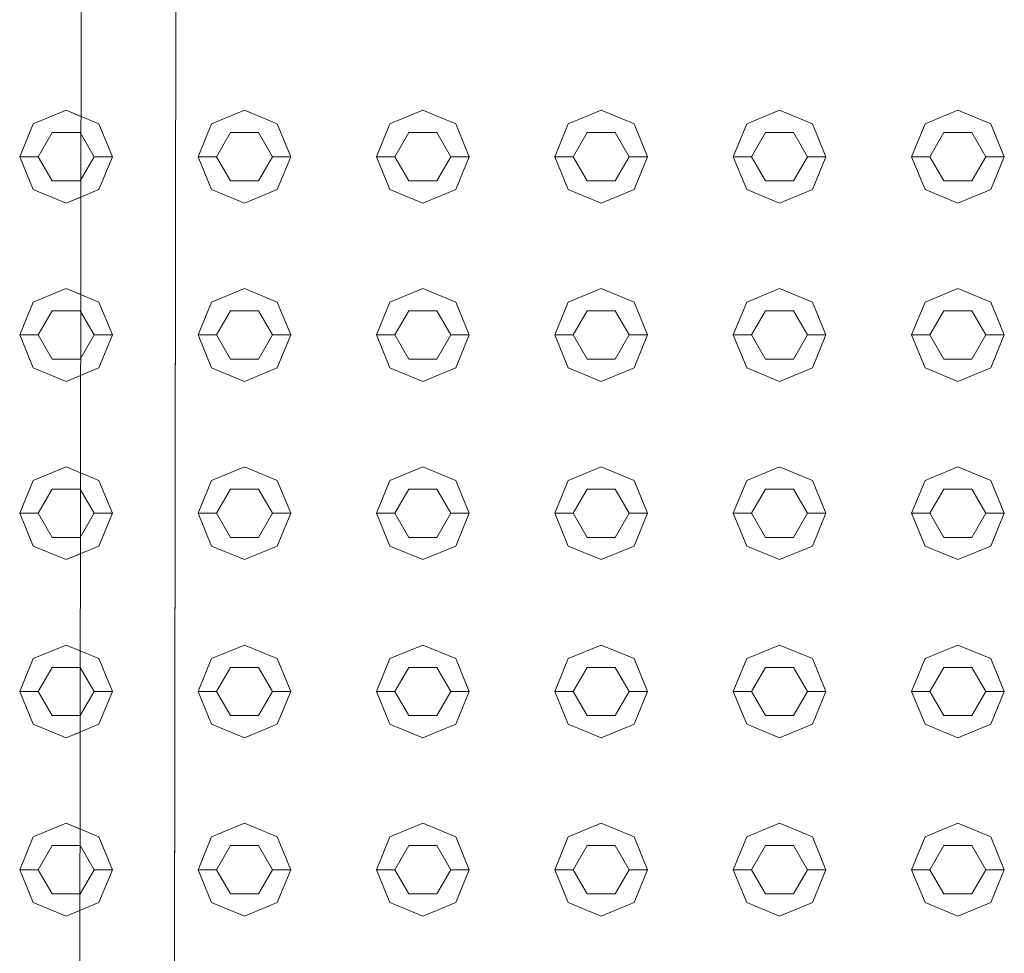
# Model space of a CAD drawing. Header units: millimetres. Extents: x 2 to 902, y -447 to 199.
# Tile 595 of 656: x 16.311 to 16.841, y 167.536 to 168.039. Entities that reach past the tile are written whole.
import ezdxf

# ---------------------------------------------------------------- set-up
doc = ezdxf.new("R2010")
doc.units = ezdxf.units.MM
doc.header["$MEASUREMENT"] = 0
doc.layers.add('IFC-Elemento construtivo genérico-Contorno', color=253, linetype='Continuous', lineweight=5)
doc.layers.add('IFC-Porta-Contorno', color=142, linetype='Continuous', lineweight=5)

msp = doc.modelspace()

# ---------------------------------------------------------------- linework, layer by layer
at = {"layer": 'IFC-Elemento construtivo genérico-Contorno', "color": 7, "lineweight": 5}
for p, q in [((16.31804, 167.98247), (16.33572, 167.9898)), ((16.31804, 167.98247), (16.33572, 167.9898)), ((16.33572, 167.9898), (16.34371, 167.98649)), ((16.33572, 167.9898), (16.3534, 167.98247)), ((16.41405, 167.98247), (16.43172, 167.9898)), ((16.41405, 167.98247), (16.43172, 167.9898)), ((16.43172, 167.9898), (16.4494, 167.98247)), ((16.43172, 167.9898), (16.4494, 167.98247)), ((16.51004, 167.98247), (16.52772, 167.9898)), ((16.51004, 167.98247), (16.52772, 167.9898)), ((16.52772, 167.9898), (16.5454, 167.98247)), ((16.52772, 167.9898), (16.5454, 167.98247)), ((16.60604, 167.98247), (16.62372, 167.9898)), ((16.60604, 167.98247), (16.62372, 167.9898)), ((16.62372, 167.9898), (16.6414, 167.98247)), ((16.62372, 167.9898), (16.6414, 167.98247)), ((16.70204, 167.98247), (16.71972, 167.9898)), ((16.70204, 167.98247), (16.71972, 167.9898)), ((16.71972, 167.9898), (16.7374, 167.98247)), ((16.71972, 167.9898), (16.7374, 167.98247)), ((16.79804, 167.98247), (16.81572, 167.9898)), ((16.79804, 167.98247), (16.81572, 167.9898)), ((16.81572, 167.9898), (16.8334, 167.98247)), ((16.81572, 167.9898), (16.8334, 167.98247)), ((16.31072, 167.9648), (16.31804, 167.98247)), ((16.31072, 167.9648), (16.31804, 167.98247)), ((16.3534, 167.98247), (16.36072, 167.9648)), ((16.40672, 167.9648), (16.41405, 167.98247)), ((16.40672, 167.9648), (16.41405, 167.98247)), ((16.4494, 167.98247), (16.45672, 167.9648)), ((16.4494, 167.98247), (16.45672, 167.9648)), ((16.50272, 167.9648), (16.51004, 167.98247)), ((16.50272, 167.9648), (16.51004, 167.98247)), ((16.5454, 167.98247), (16.55272, 167.9648)), ((16.5454, 167.98247), (16.55272, 167.9648)), ((16.59872, 167.9648), (16.60604, 167.98247)), ((16.59872, 167.9648), (16.60604, 167.98247)), ((16.6414, 167.98247), (16.64872, 167.9648)), ((16.6414, 167.98247), (16.64872, 167.9648)), ((16.69472, 167.9648), (16.70204, 167.98247)), ((16.69472, 167.9648), (16.70204, 167.98247)), ((16.7374, 167.98247), (16.74472, 167.9648)), ((16.7374, 167.98247), (16.74472, 167.9648)), ((16.79072, 167.9648), (16.79804, 167.98247)), ((16.79072, 167.9648), (16.79804, 167.98247)), ((16.8334, 167.98247), (16.84072, 167.9648)), ((16.8334, 167.98247), (16.84072, 167.9648)), ((16.32072, 167.9648), (16.32822, 167.97779)), ((16.32072, 167.9648), (16.32822, 167.97779)), ((16.32822, 167.97779), (16.34322, 167.97779)), ((16.32822, 167.97779), (16.34322, 167.97779)), ((16.34322, 167.97779), (16.3437, 167.97696)), ((16.34322, 167.97779), (16.35072, 167.9648)), ((16.41672, 167.9648), (16.42422, 167.97779)), ((16.41672, 167.9648), (16.42422, 167.97779)), ((16.42422, 167.97779), (16.43922, 167.97779)), ((16.42422, 167.97779), (16.43922, 167.97779)), ((16.43922, 167.97779), (16.44672, 167.9648)), ((16.43922, 167.97779), (16.44672, 167.9648)), ((16.51272, 167.9648), (16.52022, 167.97779)), ((16.51272, 167.9648), (16.52022, 167.97779)), ((16.52022, 167.97779), (16.53522, 167.97779)), ((16.52022, 167.97779), (16.53522, 167.97779)), ((16.53522, 167.97779), (16.54272, 167.9648)), ((16.53522, 167.97779), (16.54272, 167.9648)), ((16.60872, 167.9648), (16.61622, 167.97779)), ((16.60872, 167.9648), (16.61622, 167.97779)), ((16.61622, 167.97779), (16.63122, 167.97779)), ((16.61622, 167.97779), (16.63122, 167.97779)), ((16.63122, 167.97779), (16.63872, 167.9648)), ((16.63122, 167.97779), (16.63872, 167.9648)), ((16.70472, 167.9648), (16.71222, 167.97779)), ((16.70472, 167.9648), (16.71222, 167.97779)), ((16.71222, 167.97779), (16.72722, 167.97779)), ((16.71222, 167.97779), (16.72722, 167.97779)), ((16.72722, 167.97779), (16.73472, 167.9648)), ((16.72722, 167.97779), (16.73472, 167.9648)), ((16.80072, 167.9648), (16.80822, 167.97779)), ((16.80072, 167.9648), (16.80822, 167.97779)), ((16.80822, 167.97779), (16.82322, 167.97779)), ((16.80822, 167.97779), (16.82322, 167.97779)), ((16.82322, 167.97779), (16.83072, 167.9648)), ((16.82322, 167.97779), (16.83072, 167.9648)), ((16.31072, 167.9648), (16.32072, 167.9648)), ((16.31072, 167.9648), (16.31804, 167.94712)), ((16.31072, 167.9648), (16.32072, 167.9648)), ((16.31072, 167.9648), (16.31804, 167.94712)), ((16.32072, 167.9648), (16.32822, 167.95181)), ((16.32072, 167.9648), (16.32822, 167.95181)), ((16.34322, 167.95181), (16.35072, 167.9648)), ((16.35072, 167.9648), (16.36072, 167.9648)), ((16.3534, 167.94712), (16.36072, 167.9648)), ((16.40672, 167.9648), (16.41672, 167.9648)), ((16.40672, 167.9648), (16.41405, 167.94712)), ((16.40672, 167.9648), (16.41672, 167.9648)), ((16.40672, 167.9648), (16.41405, 167.94712)), ((16.41672, 167.9648), (16.42422, 167.95181)), ((16.41672, 167.9648), (16.42422, 167.95181)), ((16.43922, 167.95181), (16.44672, 167.9648)), ((16.43922, 167.95181), (16.44672, 167.9648)), ((16.44672, 167.9648), (16.45672, 167.9648)), ((16.44672, 167.9648), (16.45672, 167.9648)), ((16.4494, 167.94712), (16.45672, 167.9648)), ((16.4494, 167.94712), (16.45672, 167.9648)), ((16.50272, 167.9648), (16.51272, 167.9648)), ((16.50272, 167.9648), (16.51004, 167.94712)), ((16.50272, 167.9648), (16.51272, 167.9648)), ((16.50272, 167.9648), (16.51004, 167.94712)), ((16.51272, 167.9648), (16.52022, 167.95181)), ((16.51272, 167.9648), (16.52022, 167.95181)), ((16.53522, 167.95181), (16.54272, 167.9648)), ((16.53522, 167.95181), (16.54272, 167.9648)), ((16.54272, 167.9648), (16.55272, 167.9648)), ((16.54272, 167.9648), (16.55272, 167.9648)), ((16.5454, 167.94712), (16.55272, 167.9648)), ((16.5454, 167.94712), (16.55272, 167.9648)), ((16.59872, 167.9648), (16.60872, 167.9648)), ((16.59872, 167.9648), (16.60604, 167.94712)), ((16.59872, 167.9648), (16.60872, 167.9648)), ((16.59872, 167.9648), (16.60604, 167.94712)), ((16.60872, 167.9648), (16.61622, 167.95181)), ((16.60872, 167.9648), (16.61622, 167.95181)), ((16.63122, 167.95181), (16.63872, 167.9648)), ((16.63122, 167.95181), (16.63872, 167.9648)), ((16.63872, 167.9648), (16.64872, 167.9648)), ((16.63872, 167.9648), (16.64872, 167.9648)), ((16.6414, 167.94712), (16.64872, 167.9648)), ((16.6414, 167.94712), (16.64872, 167.9648)), ((16.69472, 167.9648), (16.70472, 167.9648)), ((16.69472, 167.9648), (16.70204, 167.94712)), ((16.69472, 167.9648), (16.70472, 167.9648)), ((16.69472, 167.9648), (16.70204, 167.94712)), ((16.70472, 167.9648), (16.71222, 167.95181)), ((16.70472, 167.9648), (16.71222, 167.95181)), ((16.72722, 167.95181), (16.73472, 167.9648)), ((16.72722, 167.95181), (16.73472, 167.9648)), ((16.73472, 167.9648), (16.74472, 167.9648)), ((16.73472, 167.9648), (16.74472, 167.9648)), ((16.7374, 167.94712), (16.74472, 167.9648)), ((16.7374, 167.94712), (16.74472, 167.9648)), ((16.79072, 167.9648), (16.80072, 167.9648)), ((16.79072, 167.9648), (16.79804, 167.94712)), ((16.79072, 167.9648), (16.80072, 167.9648)), ((16.79072, 167.9648), (16.79804, 167.94712)), ((16.80072, 167.9648), (16.80822, 167.95181)), ((16.80072, 167.9648), (16.80822, 167.95181)), ((16.82322, 167.95181), (16.83072, 167.9648)), ((16.82322, 167.95181), (16.83072, 167.9648)), ((16.83072, 167.9648), (16.84072, 167.9648)), ((16.83072, 167.9648), (16.84072, 167.9648)), ((16.8334, 167.94712), (16.84072, 167.9648)), ((16.8334, 167.94712), (16.84072, 167.9648)), ((16.32822, 167.95181), (16.34322, 167.95181)), ((16.32822, 167.95181), (16.34322, 167.95181)), ((16.34322, 167.95181), (16.34367, 167.95258)), ((16.42422, 167.95181), (16.43922, 167.95181)), ((16.42422, 167.95181), (16.43922, 167.95181)), ((16.52022, 167.95181), (16.53522, 167.95181)), ((16.52022, 167.95181), (16.53522, 167.95181)), ((16.61622, 167.95181), (16.63122, 167.95181)), ((16.61622, 167.95181), (16.63122, 167.95181)), ((16.71222, 167.95181), (16.72722, 167.95181)), ((16.71222, 167.95181), (16.72722, 167.95181)), ((16.80822, 167.95181), (16.82322, 167.95181)), ((16.80822, 167.95181), (16.82322, 167.95181)), ((16.31804, 167.94712), (16.33572, 167.9398)), ((16.31804, 167.94712), (16.33572, 167.9398)), ((16.33572, 167.9398), (16.3534, 167.94712)), ((16.41405, 167.94712), (16.43172, 167.9398)), ((16.41405, 167.94712), (16.43172, 167.9398)), ((16.43172, 167.9398), (16.4494, 167.94712)), ((16.43172, 167.9398), (16.4494, 167.94712)), ((16.51004, 167.94712), (16.52772, 167.9398)), ((16.51004, 167.94712), (16.52772, 167.9398)), ((16.52772, 167.9398), (16.5454, 167.94712)), ((16.52772, 167.9398), (16.5454, 167.94712)), ((16.60604, 167.94712), (16.62372, 167.9398)), ((16.60604, 167.94712), (16.62372, 167.9398)), ((16.62372, 167.9398), (16.6414, 167.94712)), ((16.62372, 167.9398), (16.6414, 167.94712)), ((16.70204, 167.94712), (16.71972, 167.9398)), ((16.70204, 167.94712), (16.71972, 167.9398)), ((16.71972, 167.9398), (16.7374, 167.94712)), ((16.71972, 167.9398), (16.7374, 167.94712)), ((16.79804, 167.94712), (16.81572, 167.9398)), ((16.79804, 167.94712), (16.81572, 167.9398)), ((16.81572, 167.9398), (16.8334, 167.94712)), ((16.81572, 167.9398), (16.8334, 167.94712)), ((16.33572, 167.9398), (16.34365, 167.94309)), ((16.31804, 167.88648), (16.33572, 167.89379)), ((16.31804, 167.88648), (16.33572, 167.89379)), ((16.33572, 167.89379), (16.34358, 167.89054)), ((16.33572, 167.89379), (16.3534, 167.88648)), ((16.41405, 167.88648), (16.43172, 167.89379)), ((16.41405, 167.88648), (16.43172, 167.89379)), ((16.43172, 167.89379), (16.4494, 167.88648)), ((16.43172, 167.89379), (16.4494, 167.88648)), ((16.51004, 167.88648), (16.52772, 167.89379)), ((16.51004, 167.88648), (16.52772, 167.89379)), ((16.52772, 167.89379), (16.5454, 167.88648)), ((16.52772, 167.89379), (16.5454, 167.88648)), ((16.60604, 167.88648), (16.62372, 167.89379)), ((16.60604, 167.88648), (16.62372, 167.89379)), ((16.62372, 167.89379), (16.6414, 167.88648)), ((16.62372, 167.89379), (16.6414, 167.88648)), ((16.70204, 167.88648), (16.71972, 167.89379)), ((16.70204, 167.88648), (16.71972, 167.89379)), ((16.71972, 167.89379), (16.7374, 167.88648)), ((16.71972, 167.89379), (16.7374, 167.88648)), ((16.79804, 167.88648), (16.81572, 167.89379)), ((16.79804, 167.88648), (16.81572, 167.89379)), ((16.81572, 167.89379), (16.8334, 167.88648)), ((16.81572, 167.89379), (16.8334, 167.88648)), ((16.31072, 167.86879), (16.31804, 167.88648)), ((16.31072, 167.86879), (16.31804, 167.88648)), ((16.3534, 167.88648), (16.36072, 167.86879)), ((16.40672, 167.86879), (16.41405, 167.88648)), ((16.40672, 167.86879), (16.41405, 167.88648)), ((16.4494, 167.88648), (16.45672, 167.86879)), ((16.4494, 167.88648), (16.45672, 167.86879)), ((16.50272, 167.86879), (16.51004, 167.88648)), ((16.50272, 167.86879), (16.51004, 167.88648)), ((16.5454, 167.88648), (16.55272, 167.86879)), ((16.5454, 167.88648), (16.55272, 167.86879)), ((16.59872, 167.86879), (16.60604, 167.88648)), ((16.59872, 167.86879), (16.60604, 167.88648)), ((16.6414, 167.88648), (16.64872, 167.86879)), ((16.6414, 167.88648), (16.64872, 167.86879)), ((16.69472, 167.86879), (16.70204, 167.88648)), ((16.69472, 167.86879), (16.70204, 167.88648)), ((16.7374, 167.88648), (16.74472, 167.86879)), ((16.7374, 167.88648), (16.74472, 167.86879)), ((16.79072, 167.86879), (16.79804, 167.88648)), ((16.79072, 167.86879), (16.79804, 167.88648)), ((16.8334, 167.88648), (16.84072, 167.86879)), ((16.8334, 167.88648), (16.84072, 167.86879)), ((16.32072, 167.86879), (16.32822, 167.88179)), ((16.32072, 167.86879), (16.32822, 167.88179)), ((16.32822, 167.88179), (16.34322, 167.88179)), ((16.32822, 167.88179), (16.34322, 167.88179)), ((16.34322, 167.88179), (16.34357, 167.88118)), ((16.34322, 167.88179), (16.35072, 167.86879)), ((16.41672, 167.86879), (16.42422, 167.88179)), ((16.41672, 167.86879), (16.42422, 167.88179)), ((16.42422, 167.88179), (16.43922, 167.88179)), ((16.42422, 167.88179), (16.43922, 167.88179)), ((16.43922, 167.88179), (16.44672, 167.86879)), ((16.43922, 167.88179), (16.44672, 167.86879)), ((16.51272, 167.86879), (16.52022, 167.88179)), ((16.51272, 167.86879), (16.52022, 167.88179)), ((16.52022, 167.88179), (16.53522, 167.88179)), ((16.52022, 167.88179), (16.53522, 167.88179)), ((16.53522, 167.88179), (16.54272, 167.86879)), ((16.53522, 167.88179), (16.54272, 167.86879)), ((16.60872, 167.86879), (16.61622, 167.88179)), ((16.60872, 167.86879), (16.61622, 167.88179)), ((16.61622, 167.88179), (16.63122, 167.88179)), ((16.61622, 167.88179), (16.63122, 167.88179)), ((16.63122, 167.88179), (16.63872, 167.86879)), ((16.63122, 167.88179), (16.63872, 167.86879)), ((16.70472, 167.86879), (16.71222, 167.88179)), ((16.70472, 167.86879), (16.71222, 167.88179)), ((16.71222, 167.88179), (16.72722, 167.88179)), ((16.71222, 167.88179), (16.72722, 167.88179)), ((16.72722, 167.88179), (16.73472, 167.86879)), ((16.72722, 167.88179), (16.73472, 167.86879)), ((16.80072, 167.86879), (16.80822, 167.88179)), ((16.80072, 167.86879), (16.80822, 167.88179)), ((16.80822, 167.88179), (16.82322, 167.88179)), ((16.80822, 167.88179), (16.82322, 167.88179)), ((16.82322, 167.88179), (16.83072, 167.86879)), ((16.82322, 167.88179), (16.83072, 167.86879)), ((16.31072, 167.86879), (16.32072, 167.86879)), ((16.31072, 167.86879), (16.31804, 167.85112)), ((16.31072, 167.86879), (16.32072, 167.86879)), ((16.31072, 167.86879), (16.31804, 167.85112)), ((16.32072, 167.86879), (16.32822, 167.8558)), ((16.32072, 167.86879), (16.32822, 167.8558)), ((16.34322, 167.8558), (16.35072, 167.86879)), ((16.35072, 167.86879), (16.36072, 167.86879)), ((16.3534, 167.85112), (16.36072, 167.86879)), ((16.40672, 167.86879), (16.41672, 167.86879)), ((16.40672, 167.86879), (16.41405, 167.85112)), ((16.40672, 167.86879), (16.41672, 167.86879)), ((16.40672, 167.86879), (16.41405, 167.85112)), ((16.41672, 167.86879), (16.42422, 167.8558)), ((16.41672, 167.86879), (16.42422, 167.8558)), ((16.43922, 167.8558), (16.44672, 167.86879)), ((16.43922, 167.8558), (16.44672, 167.86879)), ((16.44672, 167.86879), (16.45672, 167.86879)), ((16.44672, 167.86879), (16.45672, 167.86879)), ((16.4494, 167.85112), (16.45672, 167.86879)), ((16.4494, 167.85112), (16.45672, 167.86879)), ((16.50272, 167.86879), (16.51272, 167.86879)), ((16.50272, 167.86879), (16.51004, 167.85112)), ((16.50272, 167.86879), (16.51272, 167.86879)), ((16.50272, 167.86879), (16.51004, 167.85112)), ((16.51272, 167.86879), (16.52022, 167.8558)), ((16.51272, 167.86879), (16.52022, 167.8558)), ((16.53522, 167.8558), (16.54272, 167.86879)), ((16.53522, 167.8558), (16.54272, 167.86879)), ((16.54272, 167.86879), (16.55272, 167.86879)), ((16.54272, 167.86879), (16.55272, 167.86879)), ((16.5454, 167.85112), (16.55272, 167.86879)), ((16.5454, 167.85112), (16.55272, 167.86879)), ((16.59872, 167.86879), (16.60872, 167.86879)), ((16.59872, 167.86879), (16.60604, 167.85112)), ((16.59872, 167.86879), (16.60872, 167.86879)), ((16.59872, 167.86879), (16.60604, 167.85112)), ((16.60872, 167.86879), (16.61622, 167.8558)), ((16.60872, 167.86879), (16.61622, 167.8558)), ((16.63122, 167.8558), (16.63872, 167.86879)), ((16.63122, 167.8558), (16.63872, 167.86879)), ((16.63872, 167.86879), (16.64872, 167.86879)), ((16.63872, 167.86879), (16.64872, 167.86879)), ((16.6414, 167.85112), (16.64872, 167.86879)), ((16.6414, 167.85112), (16.64872, 167.86879)), ((16.69472, 167.86879), (16.70472, 167.86879)), ((16.69472, 167.86879), (16.70204, 167.85112)), ((16.69472, 167.86879), (16.70472, 167.86879)), ((16.69472, 167.86879), (16.70204, 167.85112)), ((16.70472, 167.86879), (16.71222, 167.8558)), ((16.70472, 167.86879), (16.71222, 167.8558)), ((16.72722, 167.8558), (16.73472, 167.86879)), ((16.72722, 167.8558), (16.73472, 167.86879)), ((16.73472, 167.86879), (16.74472, 167.86879)), ((16.73472, 167.86879), (16.74472, 167.86879)), ((16.7374, 167.85112), (16.74472, 167.86879)), ((16.7374, 167.85112), (16.74472, 167.86879)), ((16.79072, 167.86879), (16.80072, 167.86879)), ((16.79072, 167.86879), (16.79804, 167.85112)), ((16.79072, 167.86879), (16.80072, 167.86879)), ((16.79072, 167.86879), (16.79804, 167.85112)), ((16.80072, 167.86879), (16.80822, 167.8558)), ((16.80072, 167.86879), (16.80822, 167.8558)), ((16.82322, 167.8558), (16.83072, 167.86879)), ((16.82322, 167.8558), (16.83072, 167.86879)), ((16.83072, 167.86879), (16.84072, 167.86879)), ((16.83072, 167.86879), (16.84072, 167.86879)), ((16.8334, 167.85112), (16.84072, 167.86879)), ((16.8334, 167.85112), (16.84072, 167.86879)), ((16.34322, 167.8558), (16.34354, 167.85636)), ((16.31804, 167.85112), (16.33572, 167.84379)), ((16.31804, 167.85112), (16.33572, 167.84379)), ((16.32822, 167.8558), (16.34322, 167.8558)), ((16.32822, 167.8558), (16.34322, 167.8558)), ((16.33572, 167.84379), (16.3534, 167.85112)), ((16.41405, 167.85112), (16.43172, 167.84379)), ((16.41405, 167.85112), (16.43172, 167.84379)), ((16.42422, 167.8558), (16.43922, 167.8558)), ((16.42422, 167.8558), (16.43922, 167.8558)), ((16.43172, 167.84379), (16.4494, 167.85112)), ((16.43172, 167.84379), (16.4494, 167.85112)), ((16.51004, 167.85112), (16.52772, 167.84379)), ((16.51004, 167.85112), (16.52772, 167.84379)), ((16.52022, 167.8558), (16.53522, 167.8558)), ((16.52022, 167.8558), (16.53522, 167.8558)), ((16.52772, 167.84379), (16.5454, 167.85112)), ((16.52772, 167.84379), (16.5454, 167.85112)), ((16.60604, 167.85112), (16.62372, 167.84379)), ((16.60604, 167.85112), (16.62372, 167.84379)), ((16.61622, 167.8558), (16.63122, 167.8558)), ((16.61622, 167.8558), (16.63122, 167.8558)), ((16.62372, 167.84379), (16.6414, 167.85112)), ((16.62372, 167.84379), (16.6414, 167.85112)), ((16.70204, 167.85112), (16.71972, 167.84379)), ((16.70204, 167.85112), (16.71972, 167.84379)), ((16.71222, 167.8558), (16.72722, 167.8558)), ((16.71222, 167.8558), (16.72722, 167.8558)), ((16.71972, 167.84379), (16.7374, 167.85112)), ((16.71972, 167.84379), (16.7374, 167.85112)), ((16.79804, 167.85112), (16.81572, 167.84379)), ((16.79804, 167.85112), (16.81572, 167.84379)), ((16.80822, 167.8558), (16.82322, 167.8558)), ((16.80822, 167.8558), (16.82322, 167.8558)), ((16.81572, 167.84379), (16.8334, 167.85112)), ((16.81572, 167.84379), (16.8334, 167.85112)), ((16.33572, 167.84379), (16.34353, 167.84703)), ((16.31804, 167.79047), (16.33572, 167.7978)), ((16.31804, 167.79047), (16.33572, 167.7978)), ((16.33572, 167.7978), (16.34346, 167.79459)), ((16.33572, 167.7978), (16.3534, 167.79047)), ((16.41405, 167.79047), (16.43172, 167.7978)), ((16.41405, 167.79047), (16.43172, 167.7978)), ((16.43172, 167.7978), (16.4494, 167.79047)), ((16.43172, 167.7978), (16.4494, 167.79047)), ((16.51004, 167.79047), (16.52772, 167.7978)), ((16.51004, 167.79047), (16.52772, 167.7978)), ((16.52772, 167.7978), (16.5454, 167.79047)), ((16.52772, 167.7978), (16.5454, 167.79047)), ((16.60604, 167.79047), (16.62372, 167.7978)), ((16.60604, 167.79047), (16.62372, 167.7978)), ((16.62372, 167.7978), (16.6414, 167.79047)), ((16.62372, 167.7978), (16.6414, 167.79047)), ((16.70204, 167.79047), (16.71972, 167.7978)), ((16.70204, 167.79047), (16.71972, 167.7978)), ((16.71972, 167.7978), (16.7374, 167.79047)), ((16.71972, 167.7978), (16.7374, 167.79047)), ((16.79804, 167.79047), (16.81572, 167.7978)), ((16.79804, 167.79047), (16.81572, 167.7978)), ((16.81572, 167.7978), (16.8334, 167.79047)), ((16.81572, 167.7978), (16.8334, 167.79047)), ((16.31072, 167.7728), (16.31804, 167.79047)), ((16.31072, 167.7728), (16.31804, 167.79047)), ((16.3534, 167.79047), (16.36072, 167.7728)), ((16.40672, 167.7728), (16.41405, 167.79047)), ((16.40672, 167.7728), (16.41405, 167.79047)), ((16.4494, 167.79047), (16.45672, 167.7728)), ((16.4494, 167.79047), (16.45672, 167.7728)), ((16.50272, 167.7728), (16.51004, 167.79047)), ((16.50272, 167.7728), (16.51004, 167.79047)), ((16.5454, 167.79047), (16.55272, 167.7728)), ((16.5454, 167.79047), (16.55272, 167.7728)), ((16.59872, 167.7728), (16.60604, 167.79047)), ((16.59872, 167.7728), (16.60604, 167.79047)), ((16.6414, 167.79047), (16.64872, 167.7728)), ((16.6414, 167.79047), (16.64872, 167.7728)), ((16.69472, 167.7728), (16.70204, 167.79047)), ((16.69472, 167.7728), (16.70204, 167.79047)), ((16.7374, 167.79047), (16.74472, 167.7728)), ((16.7374, 167.79047), (16.74472, 167.7728)), ((16.79072, 167.7728), (16.79804, 167.79047)), ((16.79072, 167.7728), (16.79804, 167.79047)), ((16.8334, 167.79047), (16.84072, 167.7728)), ((16.8334, 167.79047), (16.84072, 167.7728)), ((16.32072, 167.7728), (16.32822, 167.78579)), ((16.32072, 167.7728), (16.32822, 167.78579)), ((16.32822, 167.78579), (16.34322, 167.78579)), ((16.32822, 167.78579), (16.34322, 167.78579)), ((16.34322, 167.78579), (16.34345, 167.78538)), ((16.34322, 167.78579), (16.35072, 167.7728)), ((16.41672, 167.7728), (16.42422, 167.78579)), ((16.41672, 167.7728), (16.42422, 167.78579)), ((16.42422, 167.78579), (16.43922, 167.78579)), ((16.42422, 167.78579), (16.43922, 167.78579)), ((16.43922, 167.78579), (16.44672, 167.7728)), ((16.43922, 167.78579), (16.44672, 167.7728)), ((16.51272, 167.7728), (16.52022, 167.78579)), ((16.51272, 167.7728), (16.52022, 167.78579)), ((16.52022, 167.78579), (16.53522, 167.78579)), ((16.52022, 167.78579), (16.53522, 167.78579)), ((16.53522, 167.78579), (16.54272, 167.7728)), ((16.53522, 167.78579), (16.54272, 167.7728)), ((16.60872, 167.7728), (16.61622, 167.78579)), ((16.60872, 167.7728), (16.61622, 167.78579)), ((16.61622, 167.78579), (16.63122, 167.78579)), ((16.61622, 167.78579), (16.63122, 167.78579)), ((16.63122, 167.78579), (16.63872, 167.7728)), ((16.63122, 167.78579), (16.63872, 167.7728)), ((16.70472, 167.7728), (16.71222, 167.78579)), ((16.70472, 167.7728), (16.71222, 167.78579)), ((16.71222, 167.78579), (16.72722, 167.78579)), ((16.71222, 167.78579), (16.72722, 167.78579)), ((16.72722, 167.78579), (16.73472, 167.7728)), ((16.72722, 167.78579), (16.73472, 167.7728)), ((16.80072, 167.7728), (16.80822, 167.78579)), ((16.80072, 167.7728), (16.80822, 167.78579)), ((16.80822, 167.78579), (16.82322, 167.78579)), ((16.80822, 167.78579), (16.82322, 167.78579)), ((16.82322, 167.78579), (16.83072, 167.7728)), ((16.82322, 167.78579), (16.83072, 167.7728)), ((16.31072, 167.7728), (16.32072, 167.7728)), ((16.31072, 167.7728), (16.31804, 167.75512)), ((16.31072, 167.7728), (16.32072, 167.7728)), ((16.31072, 167.7728), (16.31804, 167.75512)), ((16.32072, 167.7728), (16.32822, 167.75981)), ((16.32072, 167.7728), (16.32822, 167.75981)), ((16.34322, 167.75981), (16.35072, 167.7728)), ((16.35072, 167.7728), (16.36072, 167.7728)), ((16.3534, 167.75512), (16.36072, 167.7728)), ((16.40672, 167.7728), (16.41672, 167.7728)), ((16.40672, 167.7728), (16.41405, 167.75512)), ((16.40672, 167.7728), (16.41672, 167.7728)), ((16.40672, 167.7728), (16.41405, 167.75512)), ((16.41672, 167.7728), (16.42422, 167.75981)), ((16.41672, 167.7728), (16.42422, 167.75981)), ((16.43922, 167.75981), (16.44672, 167.7728)), ((16.43922, 167.75981), (16.44672, 167.7728)), ((16.44672, 167.7728), (16.45672, 167.7728)), ((16.44672, 167.7728), (16.45672, 167.7728)), ((16.4494, 167.75512), (16.45672, 167.7728)), ((16.4494, 167.75512), (16.45672, 167.7728)), ((16.50272, 167.7728), (16.51272, 167.7728)), ((16.50272, 167.7728), (16.51004, 167.75512)), ((16.50272, 167.7728), (16.51272, 167.7728)), ((16.50272, 167.7728), (16.51004, 167.75512)), ((16.51272, 167.7728), (16.52022, 167.75981)), ((16.51272, 167.7728), (16.52022, 167.75981)), ((16.53522, 167.75981), (16.54272, 167.7728)), ((16.53522, 167.75981), (16.54272, 167.7728)), ((16.54272, 167.7728), (16.55272, 167.7728)), ((16.54272, 167.7728), (16.55272, 167.7728)), ((16.5454, 167.75512), (16.55272, 167.7728)), ((16.5454, 167.75512), (16.55272, 167.7728)), ((16.59872, 167.7728), (16.60872, 167.7728)), ((16.59872, 167.7728), (16.60604, 167.75512)), ((16.59872, 167.7728), (16.60872, 167.7728)), ((16.59872, 167.7728), (16.60604, 167.75512)), ((16.60872, 167.7728), (16.61622, 167.75981)), ((16.60872, 167.7728), (16.61622, 167.75981)), ((16.63122, 167.75981), (16.63872, 167.7728)), ((16.63122, 167.75981), (16.63872, 167.7728)), ((16.63872, 167.7728), (16.64872, 167.7728)), ((16.63872, 167.7728), (16.64872, 167.7728)), ((16.6414, 167.75512), (16.64872, 167.7728)), ((16.6414, 167.75512), (16.64872, 167.7728)), ((16.69472, 167.7728), (16.70472, 167.7728)), ((16.69472, 167.7728), (16.70204, 167.75512)), ((16.69472, 167.7728), (16.70472, 167.7728)), ((16.69472, 167.7728), (16.70204, 167.75512)), ((16.70472, 167.7728), (16.71222, 167.75981)), ((16.70472, 167.7728), (16.71222, 167.75981)), ((16.72722, 167.75981), (16.73472, 167.7728)), ((16.72722, 167.75981), (16.73472, 167.7728)), ((16.73472, 167.7728), (16.74472, 167.7728)), ((16.73472, 167.7728), (16.74472, 167.7728)), ((16.7374, 167.75512), (16.74472, 167.7728)), ((16.7374, 167.75512), (16.74472, 167.7728)), ((16.79072, 167.7728), (16.80072, 167.7728)), ((16.79072, 167.7728), (16.79804, 167.75512)), ((16.79072, 167.7728), (16.80072, 167.7728)), ((16.79072, 167.7728), (16.79804, 167.75512)), ((16.80072, 167.7728), (16.80822, 167.75981)), ((16.80072, 167.7728), (16.80822, 167.75981)), ((16.82322, 167.75981), (16.83072, 167.7728)), ((16.82322, 167.75981), (16.83072, 167.7728)), ((16.83072, 167.7728), (16.84072, 167.7728)), ((16.83072, 167.7728), (16.84072, 167.7728)), ((16.8334, 167.75512), (16.84072, 167.7728)), ((16.8334, 167.75512), (16.84072, 167.7728)), ((16.32822, 167.75981), (16.34322, 167.75981)), ((16.32822, 167.75981), (16.34322, 167.75981)), ((16.34322, 167.75981), (16.34342, 167.76015)), ((16.42422, 167.75981), (16.43922, 167.75981)), ((16.42422, 167.75981), (16.43922, 167.75981)), ((16.52022, 167.75981), (16.53522, 167.75981)), ((16.52022, 167.75981), (16.53522, 167.75981)), ((16.61622, 167.75981), (16.63122, 167.75981)), ((16.61622, 167.75981), (16.63122, 167.75981)), ((16.71222, 167.75981), (16.72722, 167.75981)), ((16.71222, 167.75981), (16.72722, 167.75981)), ((16.80822, 167.75981), (16.82322, 167.75981)), ((16.80822, 167.75981), (16.82322, 167.75981)), ((16.31804, 167.75512), (16.33572, 167.7478)), ((16.31804, 167.75512), (16.33572, 167.7478)), ((16.33572, 167.7478), (16.3534, 167.75512)), ((16.33572, 167.7478), (16.3434, 167.75098)), ((16.41405, 167.75512), (16.43172, 167.7478)), ((16.41405, 167.75512), (16.43172, 167.7478)), ((16.43172, 167.7478), (16.4494, 167.75512)), ((16.43172, 167.7478), (16.4494, 167.75512)), ((16.51004, 167.75512), (16.52772, 167.7478)), ((16.51004, 167.75512), (16.52772, 167.7478)), ((16.52772, 167.7478), (16.5454, 167.75512)), ((16.52772, 167.7478), (16.5454, 167.75512)), ((16.60604, 167.75512), (16.62372, 167.7478)), ((16.60604, 167.75512), (16.62372, 167.7478)), ((16.62372, 167.7478), (16.6414, 167.75512)), ((16.62372, 167.7478), (16.6414, 167.75512)), ((16.70204, 167.75512), (16.71972, 167.7478)), ((16.70204, 167.75512), (16.71972, 167.7478)), ((16.71972, 167.7478), (16.7374, 167.75512)), ((16.71972, 167.7478), (16.7374, 167.75512)), ((16.79804, 167.75512), (16.81572, 167.7478)), ((16.79804, 167.75512), (16.81572, 167.7478)), ((16.81572, 167.7478), (16.8334, 167.75512)), ((16.81572, 167.7478), (16.8334, 167.75512)), ((16.31804, 167.69448), (16.33572, 167.7018)), ((16.31804, 167.69448), (16.33572, 167.7018)), ((16.33572, 167.7018), (16.34334, 167.69865)), ((16.33572, 167.7018), (16.3534, 167.69448)), ((16.41405, 167.69448), (16.43172, 167.7018)), ((16.41405, 167.69448), (16.43172, 167.7018)), ((16.43172, 167.7018), (16.4494, 167.69448)), ((16.43172, 167.7018), (16.4494, 167.69448)), ((16.51004, 167.69448), (16.52772, 167.7018)), ((16.51004, 167.69448), (16.52772, 167.7018)), ((16.52772, 167.7018), (16.5454, 167.69448)), ((16.52772, 167.7018), (16.5454, 167.69448)), ((16.60604, 167.69448), (16.62372, 167.7018)), ((16.60604, 167.69448), (16.62372, 167.7018)), ((16.62372, 167.7018), (16.6414, 167.69448)), ((16.62372, 167.7018), (16.6414, 167.69448)), ((16.70204, 167.69448), (16.71972, 167.7018)), ((16.70204, 167.69448), (16.71972, 167.7018)), ((16.71972, 167.7018), (16.7374, 167.69448)), ((16.71972, 167.7018), (16.7374, 167.69448)), ((16.79804, 167.69448), (16.81572, 167.7018)), ((16.79804, 167.69448), (16.81572, 167.7018)), ((16.81572, 167.7018), (16.8334, 167.69448)), ((16.81572, 167.7018), (16.8334, 167.69448)), ((16.31072, 167.6768), (16.31804, 167.69448)), ((16.31072, 167.6768), (16.31804, 167.69448)), ((16.3534, 167.69448), (16.36072, 167.6768)), ((16.40672, 167.6768), (16.41405, 167.69448)), ((16.40672, 167.6768), (16.41405, 167.69448)), ((16.4494, 167.69448), (16.45672, 167.6768)), ((16.4494, 167.69448), (16.45672, 167.6768)), ((16.50272, 167.6768), (16.51004, 167.69448)), ((16.50272, 167.6768), (16.51004, 167.69448)), ((16.5454, 167.69448), (16.55272, 167.6768)), ((16.5454, 167.69448), (16.55272, 167.6768)), ((16.59872, 167.6768), (16.60604, 167.69448)), ((16.59872, 167.6768), (16.60604, 167.69448)), ((16.6414, 167.69448), (16.64872, 167.6768)), ((16.6414, 167.69448), (16.64872, 167.6768)), ((16.69472, 167.6768), (16.70204, 167.69448)), ((16.69472, 167.6768), (16.70204, 167.69448)), ((16.7374, 167.69448), (16.74472, 167.6768)), ((16.7374, 167.69448), (16.74472, 167.6768)), ((16.79072, 167.6768), (16.79804, 167.69448)), ((16.79072, 167.6768), (16.79804, 167.69448)), ((16.8334, 167.69448), (16.84072, 167.6768)), ((16.8334, 167.69448), (16.84072, 167.6768)), ((16.32072, 167.6768), (16.32822, 167.68979)), ((16.32072, 167.6768), (16.32822, 167.68979)), ((16.32822, 167.68979), (16.34332, 167.68979)), ((16.32822, 167.68979), (16.34322, 167.68979)), ((16.34322, 167.68979), (16.34332, 167.6896)), ((16.34322, 167.68979), (16.35072, 167.6768)), ((16.41672, 167.6768), (16.42422, 167.68979)), ((16.41672, 167.6768), (16.42422, 167.68979)), ((16.42422, 167.68979), (16.43922, 167.68979)), ((16.42422, 167.68979), (16.43922, 167.68979)), ((16.43922, 167.68979), (16.44672, 167.6768)), ((16.43922, 167.68979), (16.44672, 167.6768)), ((16.51272, 167.6768), (16.52022, 167.68979)), ((16.51272, 167.6768), (16.52022, 167.68979)), ((16.52022, 167.68979), (16.53522, 167.68979)), ((16.52022, 167.68979), (16.53522, 167.68979)), ((16.53522, 167.68979), (16.54272, 167.6768)), ((16.53522, 167.68979), (16.54272, 167.6768)), ((16.60872, 167.6768), (16.61622, 167.68979)), ((16.60872, 167.6768), (16.61622, 167.68979)), ((16.61622, 167.68979), (16.63122, 167.68979)), ((16.61622, 167.68979), (16.63122, 167.68979)), ((16.63122, 167.68979), (16.63872, 167.6768)), ((16.63122, 167.68979), (16.63872, 167.6768)), ((16.70472, 167.6768), (16.71222, 167.68979)), ((16.70472, 167.6768), (16.71222, 167.68979)), ((16.71222, 167.68979), (16.72722, 167.68979)), ((16.71222, 167.68979), (16.72722, 167.68979)), ((16.72722, 167.68979), (16.73472, 167.6768)), ((16.72722, 167.68979), (16.73472, 167.6768)), ((16.80072, 167.6768), (16.80822, 167.68979)), ((16.80072, 167.6768), (16.80822, 167.68979)), ((16.80822, 167.68979), (16.82322, 167.68979)), ((16.80822, 167.68979), (16.82322, 167.68979)), ((16.82322, 167.68979), (16.83072, 167.6768)), ((16.82322, 167.68979), (16.83072, 167.6768)), ((16.31072, 167.6768), (16.32072, 167.6768)), ((16.31072, 167.6768), (16.31804, 167.65912)), ((16.31072, 167.6768), (16.32072, 167.6768)), ((16.31072, 167.6768), (16.31804, 167.65912)), ((16.32072, 167.6768), (16.32822, 167.6638)), ((16.32072, 167.6768), (16.32822, 167.6638)), ((16.34322, 167.6638), (16.35072, 167.6768)), ((16.35072, 167.6768), (16.36072, 167.6768)), ((16.3534, 167.65912), (16.36072, 167.6768)), ((16.40672, 167.6768), (16.41672, 167.6768)), ((16.40672, 167.6768), (16.41405, 167.65912)), ((16.40672, 167.6768), (16.41672, 167.6768)), ((16.40672, 167.6768), (16.41405, 167.65912)), ((16.41672, 167.6768), (16.42422, 167.6638)), ((16.41672, 167.6768), (16.42422, 167.6638)), ((16.43922, 167.6638), (16.44672, 167.6768)), ((16.43922, 167.6638), (16.44672, 167.6768)), ((16.44672, 167.6768), (16.45672, 167.6768)), ((16.44672, 167.6768), (16.45672, 167.6768)), ((16.4494, 167.65912), (16.45672, 167.6768)), ((16.4494, 167.65912), (16.45672, 167.6768)), ((16.50272, 167.6768), (16.51272, 167.6768)), ((16.50272, 167.6768), (16.51004, 167.65912)), ((16.50272, 167.6768), (16.51272, 167.6768)), ((16.50272, 167.6768), (16.51004, 167.65912)), ((16.51272, 167.6768), (16.52022, 167.6638)), ((16.51272, 167.6768), (16.52022, 167.6638)), ((16.53522, 167.6638), (16.54272, 167.6768)), ((16.53522, 167.6638), (16.54272, 167.6768)), ((16.54272, 167.6768), (16.55272, 167.6768)), ((16.54272, 167.6768), (16.55272, 167.6768)), ((16.5454, 167.65912), (16.55272, 167.6768)), ((16.5454, 167.65912), (16.55272, 167.6768)), ((16.59872, 167.6768), (16.60872, 167.6768)), ((16.59872, 167.6768), (16.60604, 167.65912)), ((16.59872, 167.6768), (16.60872, 167.6768)), ((16.59872, 167.6768), (16.60604, 167.65912)), ((16.60872, 167.6768), (16.61622, 167.6638)), ((16.60872, 167.6768), (16.61622, 167.6638)), ((16.63122, 167.6638), (16.63872, 167.6768)), ((16.63122, 167.6638), (16.63872, 167.6768)), ((16.63872, 167.6768), (16.64872, 167.6768)), ((16.63872, 167.6768), (16.64872, 167.6768)), ((16.6414, 167.65912), (16.64872, 167.6768)), ((16.6414, 167.65912), (16.64872, 167.6768)), ((16.69472, 167.6768), (16.70472, 167.6768)), ((16.69472, 167.6768), (16.70204, 167.65912)), ((16.69472, 167.6768), (16.70472, 167.6768)), ((16.69472, 167.6768), (16.70204, 167.65912)), ((16.70472, 167.6768), (16.71222, 167.6638)), ((16.70472, 167.6768), (16.71222, 167.6638)), ((16.72722, 167.6638), (16.73472, 167.6768)), ((16.72722, 167.6638), (16.73472, 167.6768)), ((16.73472, 167.6768), (16.74472, 167.6768)), ((16.73472, 167.6768), (16.74472, 167.6768)), ((16.7374, 167.65912), (16.74472, 167.6768)), ((16.7374, 167.65912), (16.74472, 167.6768)), ((16.79072, 167.6768), (16.80072, 167.6768)), ((16.79072, 167.6768), (16.79804, 167.65912)), ((16.79072, 167.6768), (16.80072, 167.6768)), ((16.79072, 167.6768), (16.79804, 167.65912)), ((16.80072, 167.6768), (16.80822, 167.6638)), ((16.80072, 167.6768), (16.80822, 167.6638)), ((16.82322, 167.6638), (16.83072, 167.6768)), ((16.82322, 167.6638), (16.83072, 167.6768)), ((16.83072, 167.6768), (16.84072, 167.6768)), ((16.83072, 167.6768), (16.84072, 167.6768)), ((16.8334, 167.65912), (16.84072, 167.6768)), ((16.8334, 167.65912), (16.84072, 167.6768)), ((16.32822, 167.6638), (16.34329, 167.6638)), ((16.32822, 167.6638), (16.34322, 167.6638)), ((16.34322, 167.6638), (16.34329, 167.66393)), ((16.42422, 167.6638), (16.43922, 167.6638)), ((16.42422, 167.6638), (16.43922, 167.6638)), ((16.52022, 167.6638), (16.53522, 167.6638)), ((16.52022, 167.6638), (16.53522, 167.6638)), ((16.61622, 167.6638), (16.63122, 167.6638)), ((16.61622, 167.6638), (16.63122, 167.6638)), ((16.71222, 167.6638), (16.72722, 167.6638)), ((16.71222, 167.6638), (16.72722, 167.6638)), ((16.80822, 167.6638), (16.82322, 167.6638)), ((16.80822, 167.6638), (16.82322, 167.6638)), ((16.31804, 167.65912), (16.33572, 167.6518)), ((16.31804, 167.65912), (16.33572, 167.6518)), ((16.33572, 167.6518), (16.3534, 167.65912)), ((16.33572, 167.6518), (16.34328, 167.65493)), ((16.41405, 167.65912), (16.43172, 167.6518)), ((16.41405, 167.65912), (16.43172, 167.6518)), ((16.43172, 167.6518), (16.4494, 167.65912)), ((16.43172, 167.6518), (16.4494, 167.65912)), ((16.51004, 167.65912), (16.52772, 167.6518)), ((16.51004, 167.65912), (16.52772, 167.6518)), ((16.52772, 167.6518), (16.5454, 167.65912)), ((16.52772, 167.6518), (16.5454, 167.65912)), ((16.60604, 167.65912), (16.62372, 167.6518)), ((16.60604, 167.65912), (16.62372, 167.6518)), ((16.62372, 167.6518), (16.6414, 167.65912)), ((16.62372, 167.6518), (16.6414, 167.65912)), ((16.70204, 167.65912), (16.71972, 167.6518)), ((16.70204, 167.65912), (16.71972, 167.6518)), ((16.71972, 167.6518), (16.7374, 167.65912)), ((16.71972, 167.6518), (16.7374, 167.65912)), ((16.79804, 167.65912), (16.81572, 167.6518)), ((16.79804, 167.65912), (16.81572, 167.6518)), ((16.81572, 167.6518), (16.8334, 167.65912)), ((16.81572, 167.6518), (16.8334, 167.65912)), ((16.31804, 167.59847), (16.33572, 167.60579)), ((16.31804, 167.59847), (16.33572, 167.60579)), ((16.33572, 167.60579), (16.34321, 167.60269)), ((16.33572, 167.60579), (16.3534, 167.59847)), ((16.41405, 167.59847), (16.43172, 167.60579)), ((16.41405, 167.59847), (16.43172, 167.60579)), ((16.43172, 167.60579), (16.4494, 167.59847)), ((16.43172, 167.60579), (16.4494, 167.59847)), ((16.51004, 167.59847), (16.52772, 167.60579)), ((16.51004, 167.59847), (16.52772, 167.60579)), ((16.52772, 167.60579), (16.5454, 167.59847)), ((16.52772, 167.60579), (16.5454, 167.59847)), ((16.60604, 167.59847), (16.62372, 167.60579)), ((16.60604, 167.59847), (16.62372, 167.60579)), ((16.62372, 167.60579), (16.6414, 167.59847)), ((16.62372, 167.60579), (16.6414, 167.59847)), ((16.70204, 167.59847), (16.71972, 167.60579)), ((16.70204, 167.59847), (16.71972, 167.60579)), ((16.71972, 167.60579), (16.7374, 167.59847)), ((16.71972, 167.60579), (16.7374, 167.59847)), ((16.79804, 167.59847), (16.81572, 167.60579)), ((16.79804, 167.59847), (16.81572, 167.60579)), ((16.81572, 167.60579), (16.8334, 167.59847)), ((16.81572, 167.60579), (16.8334, 167.59847)), ((16.31072, 167.58079), (16.31804, 167.59847)), ((16.31072, 167.58079), (16.31804, 167.59847)), ((16.3534, 167.59847), (16.36072, 167.58079)), ((16.40672, 167.58079), (16.41405, 167.59847)), ((16.40672, 167.58079), (16.41405, 167.59847)), ((16.4494, 167.59847), (16.45672, 167.58079)), ((16.4494, 167.59847), (16.45672, 167.58079)), ((16.50272, 167.58079), (16.51004, 167.59847)), ((16.50272, 167.58079), (16.51004, 167.59847)), ((16.5454, 167.59847), (16.55272, 167.58079)), ((16.5454, 167.59847), (16.55272, 167.58079)), ((16.59872, 167.58079), (16.60604, 167.59847)), ((16.59872, 167.58079), (16.60604, 167.59847)), ((16.6414, 167.59847), (16.64872, 167.58079)), ((16.6414, 167.59847), (16.64872, 167.58079)), ((16.69472, 167.58079), (16.70204, 167.59847)), ((16.69472, 167.58079), (16.70204, 167.59847)), ((16.7374, 167.59847), (16.74472, 167.58079)), ((16.7374, 167.59847), (16.74472, 167.58079)), ((16.79072, 167.58079), (16.79804, 167.59847)), ((16.79072, 167.58079), (16.79804, 167.59847)), ((16.8334, 167.59847), (16.84072, 167.58079)), ((16.8334, 167.59847), (16.84072, 167.58079)), ((16.32072, 167.58079), (16.32822, 167.59378)), ((16.32072, 167.58079), (16.32822, 167.59378)), ((16.32822, 167.59378), (16.3432, 167.59378)), ((16.32822, 167.59378), (16.34322, 167.59378)), ((16.34322, 167.59378), (16.35072, 167.58079)), ((16.41672, 167.58079), (16.42422, 167.59378)), ((16.41672, 167.58079), (16.42422, 167.59378)), ((16.42422, 167.59378), (16.43922, 167.59378)), ((16.42422, 167.59378), (16.43922, 167.59378)), ((16.43922, 167.59378), (16.44672, 167.58079)), ((16.43922, 167.59378), (16.44672, 167.58079)), ((16.51272, 167.58079), (16.52022, 167.59378)), ((16.51272, 167.58079), (16.52022, 167.59378)), ((16.52022, 167.59378), (16.53522, 167.59378)), ((16.52022, 167.59378), (16.53522, 167.59378)), ((16.53522, 167.59378), (16.54272, 167.58079)), ((16.53522, 167.59378), (16.54272, 167.58079)), ((16.60872, 167.58079), (16.61622, 167.59378)), ((16.60872, 167.58079), (16.61622, 167.59378)), ((16.61622, 167.59378), (16.63122, 167.59378)), ((16.61622, 167.59378), (16.63122, 167.59378)), ((16.63122, 167.59378), (16.63872, 167.58079)), ((16.63122, 167.59378), (16.63872, 167.58079)), ((16.70472, 167.58079), (16.71222, 167.59378)), ((16.70472, 167.58079), (16.71222, 167.59378)), ((16.71222, 167.59378), (16.72722, 167.59378)), ((16.71222, 167.59378), (16.72722, 167.59378)), ((16.72722, 167.59378), (16.73472, 167.58079)), ((16.72722, 167.59378), (16.73472, 167.58079)), ((16.80072, 167.58079), (16.80822, 167.59378)), ((16.80072, 167.58079), (16.80822, 167.59378)), ((16.80822, 167.59378), (16.82322, 167.59378)), ((16.80822, 167.59378), (16.82322, 167.59378)), ((16.82322, 167.59378), (16.83072, 167.58079)), ((16.82322, 167.59378), (16.83072, 167.58079)), ((16.31072, 167.58079), (16.32072, 167.58079)), ((16.31072, 167.58079), (16.31804, 167.56312)), ((16.31072, 167.58079), (16.32072, 167.58079)), ((16.31072, 167.58079), (16.31804, 167.56312)), ((16.32072, 167.58079), (16.32822, 167.56781)), ((16.32072, 167.58079), (16.32822, 167.56781)), ((16.34322, 167.56781), (16.35072, 167.58079)), ((16.35072, 167.58079), (16.36072, 167.58079)), ((16.3534, 167.56312), (16.36072, 167.58079)), ((16.40672, 167.58079), (16.41672, 167.58079)), ((16.40672, 167.58079), (16.41405, 167.56312)), ((16.40672, 167.58079), (16.41672, 167.58079)), ((16.40672, 167.58079), (16.41405, 167.56312)), ((16.41672, 167.58079), (16.42422, 167.56781)), ((16.41672, 167.58079), (16.42422, 167.56781)), ((16.43922, 167.56781), (16.44672, 167.58079)), ((16.43922, 167.56781), (16.44672, 167.58079)), ((16.44672, 167.58079), (16.45672, 167.58079)), ((16.44672, 167.58079), (16.45672, 167.58079)), ((16.4494, 167.56312), (16.45672, 167.58079)), ((16.4494, 167.56312), (16.45672, 167.58079)), ((16.50272, 167.58079), (16.51272, 167.58079)), ((16.50272, 167.58079), (16.51004, 167.56312)), ((16.50272, 167.58079), (16.51272, 167.58079)), ((16.50272, 167.58079), (16.51004, 167.56312)), ((16.51272, 167.58079), (16.52022, 167.56781)), ((16.51272, 167.58079), (16.52022, 167.56781)), ((16.53522, 167.56781), (16.54272, 167.58079)), ((16.53522, 167.56781), (16.54272, 167.58079)), ((16.54272, 167.58079), (16.55272, 167.58079)), ((16.54272, 167.58079), (16.55272, 167.58079)), ((16.5454, 167.56312), (16.55272, 167.58079)), ((16.5454, 167.56312), (16.55272, 167.58079)), ((16.59872, 167.58079), (16.60872, 167.58079)), ((16.59872, 167.58079), (16.60604, 167.56312)), ((16.59872, 167.58079), (16.60872, 167.58079)), ((16.59872, 167.58079), (16.60604, 167.56312)), ((16.60872, 167.58079), (16.61622, 167.56781)), ((16.60872, 167.58079), (16.61622, 167.56781)), ((16.63122, 167.56781), (16.63872, 167.58079)), ((16.63122, 167.56781), (16.63872, 167.58079)), ((16.63872, 167.58079), (16.64872, 167.58079)), ((16.63872, 167.58079), (16.64872, 167.58079)), ((16.6414, 167.56312), (16.64872, 167.58079)), ((16.6414, 167.56312), (16.64872, 167.58079)), ((16.69472, 167.58079), (16.70472, 167.58079)), ((16.69472, 167.58079), (16.70204, 167.56312)), ((16.69472, 167.58079), (16.70472, 167.58079)), ((16.69472, 167.58079), (16.70204, 167.56312)), ((16.70472, 167.58079), (16.71222, 167.56781)), ((16.70472, 167.58079), (16.71222, 167.56781)), ((16.72722, 167.56781), (16.73472, 167.58079)), ((16.72722, 167.56781), (16.73472, 167.58079)), ((16.73472, 167.58079), (16.74472, 167.58079)), ((16.73472, 167.58079), (16.74472, 167.58079)), ((16.7374, 167.56312), (16.74472, 167.58079)), ((16.7374, 167.56312), (16.74472, 167.58079)), ((16.79072, 167.58079), (16.80072, 167.58079)), ((16.79072, 167.58079), (16.79804, 167.56312)), ((16.79072, 167.58079), (16.80072, 167.58079)), ((16.79072, 167.58079), (16.79804, 167.56312)), ((16.80072, 167.58079), (16.80822, 167.56781)), ((16.80072, 167.58079), (16.80822, 167.56781)), ((16.82322, 167.56781), (16.83072, 167.58079)), ((16.82322, 167.56781), (16.83072, 167.58079)), ((16.83072, 167.58079), (16.84072, 167.58079)), ((16.83072, 167.58079), (16.84072, 167.58079)), ((16.8334, 167.56312), (16.84072, 167.58079)), ((16.8334, 167.56312), (16.84072, 167.58079)), ((16.32822, 167.56781), (16.34317, 167.56781)), ((16.32822, 167.56781), (16.34322, 167.56781)), ((16.42422, 167.56781), (16.43922, 167.56781)), ((16.42422, 167.56781), (16.43922, 167.56781)), ((16.52022, 167.56781), (16.53522, 167.56781)), ((16.52022, 167.56781), (16.53522, 167.56781)), ((16.61622, 167.56781), (16.63122, 167.56781)), ((16.61622, 167.56781), (16.63122, 167.56781)), ((16.71222, 167.56781), (16.72722, 167.56781)), ((16.71222, 167.56781), (16.72722, 167.56781)), ((16.80822, 167.56781), (16.82322, 167.56781)), ((16.80822, 167.56781), (16.82322, 167.56781)), ((16.31804, 167.56312), (16.33572, 167.55579)), ((16.31804, 167.56312), (16.33572, 167.55579)), ((16.33572, 167.55579), (16.3534, 167.56312)), ((16.41405, 167.56312), (16.43172, 167.55579)), ((16.41405, 167.56312), (16.43172, 167.55579)), ((16.43172, 167.55579), (16.4494, 167.56312)), ((16.43172, 167.55579), (16.4494, 167.56312)), ((16.51004, 167.56312), (16.52772, 167.55579)), ((16.51004, 167.56312), (16.52772, 167.55579)), ((16.52772, 167.55579), (16.5454, 167.56312)), ((16.52772, 167.55579), (16.5454, 167.56312)), ((16.60604, 167.56312), (16.62372, 167.55579)), ((16.60604, 167.56312), (16.62372, 167.55579)), ((16.62372, 167.55579), (16.6414, 167.56312)), ((16.62372, 167.55579), (16.6414, 167.56312)), ((16.70204, 167.56312), (16.71972, 167.55579)), ((16.70204, 167.56312), (16.71972, 167.55579)), ((16.71972, 167.55579), (16.7374, 167.56312)), ((16.71972, 167.55579), (16.7374, 167.56312)), ((16.79804, 167.56312), (16.81572, 167.55579)), ((16.79804, 167.56312), (16.81572, 167.55579)), ((16.81572, 167.55579), (16.8334, 167.56312)), ((16.81572, 167.55579), (16.8334, 167.56312)), ((16.33572, 167.55579), (16.34316, 167.55887))]:
    msp.add_line(p, q, dxfattribs=at)
at = {"layer": 'IFC-Porta-Contorno', "color": 7, "lineweight": 5}
for p, q in [((16.39355, 167.12033), (16.39616, 169.13743)), ((16.39407, 167.52558), (16.39616, 169.13743)), ((16.34256, 167.10037), (16.34465, 168.71221))]:
    msp.add_line(p, q, dxfattribs=at)

doc.saveas('drawing.dxf')
